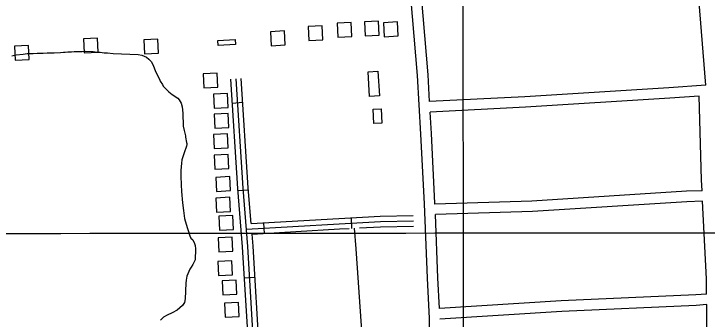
# Model space of a CAD drawing. Extents: x 3297716 to 3335574, y 688621 to 713991.
# Drawn here: x 3316312 to 3318291, y 708920 to 709791 of the extents above; entities that cross this region are included whole.
import ezdxf

# ---------------------------------------------------------------- set-up
doc = ezdxf.new("R2010")
doc.units = 0
for name, color, linetype in [('V-BLDG-OTLN', 7, 'Continuous'), ('V-GRID-MAJR', 7, 'Continuous'), ('V-ROAD-CNTR', 7, 'Continuous'), ('V-SITE-VEGE', 7, 'Continuous')]:
    doc.layers.add(name, color=color, linetype=linetype)

msp = doc.modelspace()

# ---------------------------------------------------------------- linework, layer by layer
at = {"layer": 'V-BLDG-OTLN'}
for points in [[(3317274.8924128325, 709766.0764408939), (3317234.9424927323, 709764.064444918), (3317236.955488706, 709724.1155248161), (3317276.904408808, 709726.1275207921)], [(3317352.786257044, 709769.8984332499), (3317312.8363369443, 709767.886437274), (3317314.8493329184, 709727.9375171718), (3317354.7982530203, 709729.9495131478)], [(3317407.5581475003, 709767.559437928), (3317367.6082274, 709765.547441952), (3317369.6212233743, 709725.5985218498), (3317409.570143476, 709727.6105178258)], [(3317084.2987940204, 709741.857489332), (3317044.34887392, 709739.845493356), (3317046.361869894, 709699.8965732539), (3317086.3107899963, 709701.9085692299)], [(3317191.9245787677, 709756.6574597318), (3317151.974658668, 709754.6454637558), (3317153.987654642, 709714.696543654), (3317193.9365747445, 709716.7085396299)], [(3316551.230860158, 709721.6905296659), (3316511.2809400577, 709719.6785336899), (3316513.2939360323, 709679.7296135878), (3316553.2428561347, 709681.7416095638)], [(3316353.87025488, 709700.2415725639), (3316313.9203347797, 709698.2295765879), (3316315.9333307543, 709658.280656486), (3316355.8822508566, 709660.292652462)], [(3316723.392515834, 709718.265536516), (3316683.4425957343, 709716.25354054), (3316685.4555917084, 709676.3046204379), (3316725.4045118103, 709678.3166164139)], [(3316894.3941738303, 709714.385544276), (3316944.2990740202, 709717.4765380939), (3316945.16407229, 709703.5035660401), (3316895.2601720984, 709700.4115722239)], [(3316892.5231775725, 709621.849729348), (3316852.573257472, 709619.837733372), (3316854.586253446, 709579.8888132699), (3316894.535173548, 709581.9008092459)], [(3317351.3302599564, 709626.9007192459), (3317355.709251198, 709557.2698585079), (3317327.5023076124, 709555.495862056), (3317323.12331637, 709625.1267227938)], [(3316922.222118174, 709563.7288455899), (3316882.2721980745, 709561.7168496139), (3316884.285194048, 709521.7679295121), (3316924.23411415, 709523.779925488)], [(3316924.1641142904, 709506.7069596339), (3316884.21419419, 709504.6949636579), (3316886.2271901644, 709464.746043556), (3316926.176110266, 709466.758039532)], [(3317360.535241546, 709519.96393312), (3317362.850236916, 709479.3250143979), (3317340.05328251, 709478.0260169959), (3317337.73828714, 709518.6649357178)], [(3316921.9821186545, 709448.7340755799), (3316882.032198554, 709446.7220796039), (3316884.045194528, 709406.7731595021), (3316923.99411463, 709408.785155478)], [(3316924.2371141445, 709389.6951936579), (3316884.2871940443, 709387.6831976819), (3316886.300190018, 709347.73427758), (3316926.24911012, 709349.746273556)], [(3316928.5101055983, 709326.58431988), (3316888.560185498, 709324.572323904), (3316890.573181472, 709284.6234038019), (3316930.522101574, 709286.6353997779)], [(3316928.8391049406, 709267.557437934), (3316888.8891848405, 709265.545441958), (3316890.9021808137, 709225.5965218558), (3316930.851100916, 709227.608517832)], [(3316937.27408807, 709215.5605419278), (3316897.32416797, 709213.5485459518), (3316899.3371639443, 709173.59962585), (3316939.2860840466, 709175.611621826)], [(3316935.573091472, 709154.29466446), (3316895.6231713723, 709152.282668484), (3316897.636167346, 709112.3337483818), (3316937.5850874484, 709114.3457443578)], [(3316933.97909466, 709086.5108000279), (3316894.02917456, 709084.4988040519), (3316896.0421705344, 709044.54988395), (3316935.9910906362, 709046.561879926)], [(3316947.073068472, 709031.10491084), (3316907.1231483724, 709029.0929148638), (3316909.136144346, 708989.143994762), (3316949.0850644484, 708991.155990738)], [(3316953.715055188, 708967.6820376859), (3316913.765135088, 708965.6700417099), (3316915.778131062, 708925.721121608), (3316955.727051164, 708927.733117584)]]:
    msp.add_lwpolyline(points, close=True, dxfattribs=at)
at = {"layer": 'V-GRID-MAJR'}
for points in [[(3317610.85, 694015.48), (3317607.768, 697042.821), (3317601.597, 703104.4), (3317595.4250000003, 709166.008), (3317592.336, 712200.258)], [(3301840.245, 709153.404), (3307091.973, 709156.841), (3312343.699, 709161.042), (3317595.4250000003, 709166.008), (3322847.151, 709171.736), (3328098.875, 709178.229), (3333350.598, 709185.486), (3333350.599, 709185.486)]]:
    msp.add_spline(points, degree=3, dxfattribs=at)
at = {"layer": 'V-ROAD-CNTR'}
for p, q in [((3316935.752091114, 709536.514900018), (3316965.6900312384, 709538.4358961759)), ((3316951.870058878, 709286.7703995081), (3316981.769999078, 709289.2213946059)), ((3317274.611413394, 709209.1075548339), (3317276.2444101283, 709179.1516147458)), ((3317024.972912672, 709194.81958341), (3317026.700909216, 709164.8696433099)), ((3316970.4150217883, 709037.7858974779), (3317000.3589618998, 709039.611893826))]:
    msp.add_line(p, q, dxfattribs=at)
for points in [[(3317500.4389617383, 708775.8634213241), (3317500.944960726, 708779.6884136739), (3317500.654961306, 708819.477334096), (3317498.27796606, 708922.2651285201), (3317492.655977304, 709036.842899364), (3317484.044994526, 709249.3714743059), (3317474.080014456, 709448.1270767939), (3317464.391033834, 709615.1077428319), (3317445.32307197, 709840.069292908), (3317441.9040788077, 709953.384066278), (3317424.907112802, 710192.978587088), (3317418.1741262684, 710397.774177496), (3317386.12819036, 710828.6023158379), (3317371.5462195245, 711103.98076508), (3317365.832230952, 711205.18056268), (3317363.16323629, 711252.534467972)], [(3317498.75296511, 709540.8058914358), (3317494.316973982, 709617.24373856), (3317475.285012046, 709841.7892894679), (3317471.8720188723, 709954.8980632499), (3317454.87305287, 710194.5325839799), (3317454.154054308, 710216.3825402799)], [(3318287.507387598, 709587.6017978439), (3318260.294442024, 709917.942137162)], [(3316983.747995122, 708751.6214698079), (3316983.5859954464, 708821.7773294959), (3316965.0050326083, 709126.4987200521), (3316951.413059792, 709292.346388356), (3316931.380099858, 709604.6797636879)], [(3317059.577843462, 707741.0374909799), (3317029.1119043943, 708237.174498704), (3316998.8819648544, 708694.1265847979), (3316998.5849654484, 708822.251328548), (3316979.9680026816, 709127.5677179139), (3316966.37402987, 709293.4393861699), (3316946.34906992, 709605.6397617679)], [(3316989.6739832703, 709192.783587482), (3316981.3349999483, 709294.5323839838), (3316961.318039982, 709606.5997598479)], [(3318287.5083875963, 709587.602797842), (3318182.092598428, 709579.889813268), (3317770.978420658, 709554.265864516), (3317498.75296511, 709540.806891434)], [(3318267.9784266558, 709556.0938608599), (3318184.120594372, 709549.957873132), (3317772.65241731, 709524.3119244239), (3317500.490961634, 709510.855951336)], [(3318276.583409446, 709286.360400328), (3318274.9984126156, 709317.45933813), (3318267.9774266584, 709556.0938608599)], [(3317514.11793438, 709248.186476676), (3317514.014934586, 709250.72947159), (3317504.0359545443, 709449.7470735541), (3317500.4899616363, 709510.8549513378)], [(3318276.585409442, 709286.361400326), (3318231.943498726, 709284.8804032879), (3317790.721381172, 709256.9214592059), (3317514.118934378, 709248.186476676)], [(3318278.11140639, 709256.395460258), (3318233.3894958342, 709254.9124632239), (3317792.1433783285, 709226.951519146), (3317515.33293195, 709218.20953663)], [(3318289.689383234, 708991.592989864), (3318289.3723838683, 709035.4179022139), (3318278.1104063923, 709256.395460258)], [(3316989.6739832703, 709192.783587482), (3317240.1474823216, 709207.227558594), (3317357.981246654, 709213.653545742), (3317452.266058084, 709215.598541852)], [(3317526.938908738, 708950.2910724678), (3317522.6259173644, 709038.18489668), (3317515.331931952, 709218.20953663)], [(3316975.920010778, 709176.965619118), (3317240.9874806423, 709192.2515885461), (3317358.5442455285, 709198.661575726), (3317452.575057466, 709200.601571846)], [(3317299.2186082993, 709180.404531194), (3317359.107244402, 709183.6696057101), (3317452.884056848, 709185.60460184)], [(3316992.12397837, 709162.8746473), (3317241.827478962, 709177.2756184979), (3317269.605166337, 709178.7900330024)], [(3317312.6646288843, 708768.9406466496), (3317304.933, 708900.812), (3317289.498, 709120.743), (3317284.070247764, 709179.8705980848)], [(3317013.74393513, 708754.0234650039), (3317013.5839354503, 708822.7253276), (3316994.9309727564, 709128.6367157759), (3316992.12397837, 709162.8746473)], [(3318289.689383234, 708991.593989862), (3318258.530445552, 708989.580993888), (3317874.53221355, 708972.451028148), (3317526.938908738, 708950.2920724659)], [(3318289.9063828, 708961.5450499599), (3318260.1664422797, 708959.6250537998), (3317876.1542103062, 708942.493088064), (3317528.408905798, 708920.3251324)], [(3318290.410381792, 708691.909589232), (3318289.039384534, 708723.983525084), (3318290.182382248, 708923.3601263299), (3318289.9063828, 708961.5450499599)]]:
    msp.add_lwpolyline(points, dxfattribs=at)
at = {"layer": 'V-SITE-VEGE'}
for points in [[(3316306.3370000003, 709671.458), (3316318.799, 709674.221), (3316338.378, 709676.052), (3316350.139, 709677.5430000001), (3316367.046, 709677.528), (3316378.781, 709678.37), (3316395.7120000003, 709679.005), (3316407.449, 709679.844), (3316426.952, 709679.73), (3316445.2060000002, 709680.965), (3316454.319, 709681.258), (3316458.864, 709681.079), (3316466.705, 709682.073), (3316469.9760000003, 709682.595), (3316476.468, 709682.339), (3316484.31, 709683.332), (3316489.5300000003, 709683.777), (3316507.059, 709683.091), (3316516.849, 709684.006), (3316538.92, 709683.142), (3316551.2060000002, 709681.358), (3316558.345, 709681.077), (3316570.007, 709679.971), (3316579.745, 709679.588), (3316595.9220000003, 709677.653), (3316667.338, 709674.851), (3316677.649, 709672.496), (3316691.078, 709666.768), (3316697.392, 709661.97), (3316704.253, 709654.5480000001), (3316709.715, 709644.58), (3316716.144, 709626.123), (3316727.664, 709604.863), (3316730.031, 709598.92), (3316736.79, 709588.9010000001), (3316738.5840000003, 709584.93), (3316747.968, 709575.458), (3316754.204, 709568.712), (3316764.311, 709561.1630000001)], [(3316764.311, 709561.1630000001), (3316780.133, 709550.139), (3316784.502, 709545.416), (3316789.986, 709536.0970000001), (3316792.176, 709525.608), (3316794.06, 709507.327), (3316795.856, 709470.197), (3316797.992, 709458.409), (3316801.955, 709443.2980000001), (3316802.424, 709438.7270000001), (3316805.109, 709424.318), (3316805.631, 709421.047), (3316805.504, 709417.801), (3316804.677, 709413.281), (3316798.094, 709394.683), (3316795.1410000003, 709385.696), (3316792.086, 709374.113), (3316790.431, 709365.073), (3316788.9420000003, 709343.6730000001), (3316788.9790000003, 709328.0700000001), (3316789.96, 709303.322)], [(3316789.96, 709303.322), (3316791.143, 709283.769), (3316793.79, 709251.804), (3316796.167, 709229.604), (3316799.2, 709207.379), (3316806.62, 709181.079), (3316810.733, 709169.8640000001), (3316814.794, 709157.351), (3316817.81, 709151.381), (3316822.799, 709145.982), (3316827.612, 709136.041), (3316829.98, 709130.096), (3316830.895, 709120.306), (3316829.673, 709089.1460000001), (3316823.295, 709075.742), (3316818.472, 709068.777), (3316814.321, 709062.438), (3316808.617, 709049.659), (3316806.3910000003, 709042.593), (3316804.009, 709031.634), (3316803.003, 709022.5700000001), (3316801.273, 708978.4230000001), (3316799.54, 708967.437), (3316793.3680000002, 708959.229), (3316777.899, 708946.177), (3316763.936, 708938.274), (3316750.022, 708931.667), (3316739.38, 708925.582), (3316730.609, 708917.4720000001)]]:
    msp.add_lwpolyline(points, dxfattribs=at)

doc.saveas('drawing.dxf')
